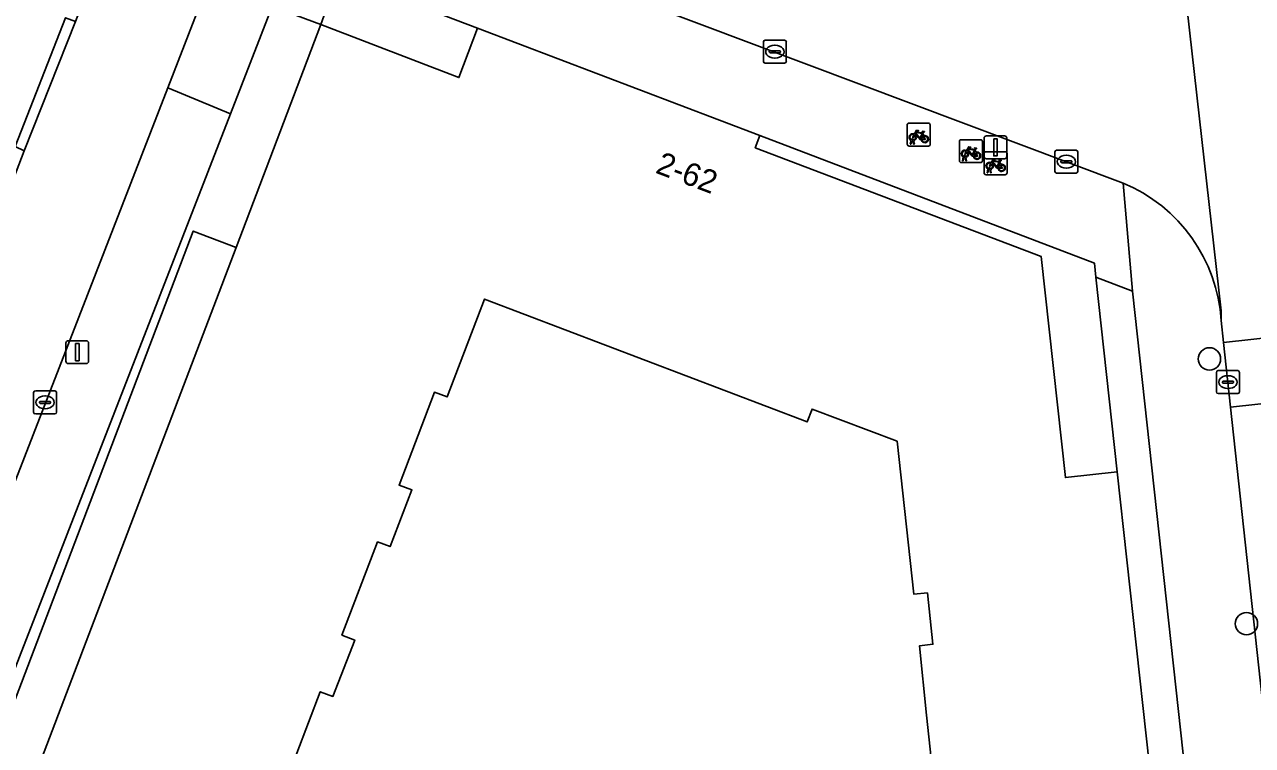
# Model space of a CAD drawing. Extents: x 160023 to 161302, y 384750 to 385707.
# Drawn here: x 161004.4 to 161058, y 385120.5 to 385152 of the extents above; entities that cross this region are included whole.
import ezdxf

# ---------------------------------------------------------------- set-up
doc = ezdxf.new("R2010")
doc.units = 0
for name, color, linetype in [('IMGEO_Boom', 7, 'Continuous'), ('IMGEO_Erf', 7, 'Continuous'), ('IMGEO_Fietsenrek', 7, 'Continuous'), ('IMGEO_Kolk', 7, 'Continuous'), ('IMGEO_Lichtmast', 7, 'Continuous'), ('IMGEO_Pand', 7, 'Continuous'), ('IMGEO_Pand_nummerreeks', 7, 'Continuous'), ('IMGEO_Pand_overbouw', 7, 'Continuous'), ('IMGEO_Rijbaan_lokaal_open', 7, 'Continuous'), ('IMGEO_Voetpad_open', 7, 'Continuous')]:
    doc.layers.add(name, color=color, linetype=linetype)

msp = doc.modelspace()

# ---------------------------------------------------------------- linework, layer by layer
at = {"layer": 'IMGEO_Boom'}
for centre in [(161056.09, 385137.38), (161057.705, 385125.83)]:
    msp.add_circle(centre, 0.489, dxfattribs=at)
at = {"layer": 'IMGEO_Erf'}
msp.add_lwpolyline([(161018.091, 385154.132), (161017.318, 385151.969), (161023.338, 385149.658), (161024.145, 385151.818)], close=True, dxfattribs=at)
msp.add_lwpolyline([(161044.199, 385117.656), (161043.745, 385121.841), (161043.442, 385124.869), (161044.027, 385124.933), (161043.784, 385127.174), (161043.195, 385127.116), (161042.461, 385133.786), (161038.753, 385135.193), (161038.541, 385134.632), (161024.456, 385139.99), (161022.831, 385135.725), (161022.273, 385135.931), (161020.731, 385131.879), (161021.291, 385131.663), (161020.338, 385129.191), (161019.792, 385129.396), (161018.233, 385125.331), (161018.793, 385125.115), (161017.843, 385122.653), (161017.291, 385122.861), (161015.758, 385118.844)], dxfattribs=at)
at = {"layer": 'IMGEO_Fietsenrek'}
for p, q in [((161042.978, 385147.672), (161043.819, 385147.672)), ((161043.819, 385147.672), (161042.978, 385147.672)), ((161042.903, 385146.747), (161042.903, 385147.588)), ((161042.903, 385147.588), (161042.903, 385146.747)), ((161043.59, 385147.221), (161043.626, 385147.126)), ((161043.903, 385147.597), (161043.903, 385146.756)), ((161043.903, 385146.756), (161043.903, 385147.597)), ((161043.828, 385146.672), (161042.987, 385146.672)), ((161042.987, 385146.672), (161043.828, 385146.672)), ((161043.03, 385146.756), (161043.069, 385146.916)), ((161043.064, 385146.756), (161043.03, 385146.756)), ((161043.099, 385146.904), (161043.064, 385146.756)), ((161043.141, 385146.928), (161043.14, 385146.932)), ((161043.182, 385146.756), (161043.148, 385146.898)), ((161043.172, 385146.939), (161043.173, 385146.932)), ((161043.18, 385146.902), (161043.215, 385146.756)), ((161043.215, 385146.756), (161043.182, 385146.756)), ((161045.182, 385146.022), (161045.182, 385146.863)), ((161045.182, 385146.863), (161045.182, 385146.022)), ((161045.257, 385146.947), (161046.098, 385146.947)), ((161046.098, 385146.947), (161045.257, 385146.947)), ((161046.182, 385146.872), (161046.182, 385146.031)), ((161046.182, 385146.031), (161046.182, 385146.872)), ((161045.309, 385146.031), (161045.348, 385146.191)), ((161045.378, 385146.179), (161045.343, 385146.031)), ((161045.42, 385146.203), (161045.419, 385146.207)), ((161045.461, 385146.031), (161045.427, 385146.173)), ((161045.451, 385146.214), (161045.452, 385146.207)), ((161045.459, 385146.177), (161045.494, 385146.031)), ((161045.869, 385146.496), (161045.905, 385146.401)), ((161046.258, 385145.495), (161046.258, 385146.336)), ((161046.258, 385146.336), (161046.258, 385145.495)), ((161046.333, 385146.42), (161047.174, 385146.42)), ((161047.174, 385146.42), (161046.333, 385146.42)), ((161047.258, 385146.345), (161047.258, 385145.504)), ((161047.258, 385145.504), (161047.258, 385146.345)), ((161046.107, 385145.947), (161045.266, 385145.947)), ((161045.266, 385145.947), (161046.107, 385145.947)), ((161045.343, 385146.031), (161045.309, 385146.031)), ((161045.494, 385146.031), (161045.461, 385146.031)), ((161046.385, 385145.504), (161046.424, 385145.664)), ((161046.454, 385145.652), (161046.419, 385145.504)), ((161046.496, 385145.676), (161046.495, 385145.68)), ((161046.537, 385145.504), (161046.503, 385145.646)), ((161046.527, 385145.687), (161046.528, 385145.68)), ((161046.535, 385145.65), (161046.57, 385145.504)), ((161046.945, 385145.969), (161046.981, 385145.874)), ((161047.183, 385145.42), (161046.342, 385145.42)), ((161046.342, 385145.42), (161047.183, 385145.42)), ((161046.419, 385145.504), (161046.385, 385145.504)), ((161046.57, 385145.504), (161046.537, 385145.504))]:
    msp.add_line(p, q, dxfattribs=at)
for points in [[(161043.237, 385147.146), (161043.185, 385147.056), (161043.145, 385147.031), (161043.146, 385147.078), (161043.201, 385147.172)], [(161043.216, 385147.198), (161043.311, 385147.362), (161043.397, 385147.348), (161043.399, 385147.339), (161043.343, 385147.328), (161043.316, 385147.283), (161043.572, 385147.242)], [(161043.512, 385146.954), (161043.462, 385146.954), (161043.271, 385147.205), (161043.252, 385147.173)], [(161043.559, 385147.217), (161043.302, 385147.258), (161043.285, 385147.229), (161043.452, 385147.009), (161043.559, 385147.217)], [(161043.607, 385147.119), (161043.577, 385147.196), (161043.468, 385146.978), (161043.511, 385146.978)], [(161043.572, 385147.242), (161043.597, 385147.291), (161043.591, 385147.295), (161043.568, 385147.299), (161043.556, 385147.306), (161043.555, 385147.309), (161043.557, 385147.314), (161043.652, 385147.299), (161043.654, 385147.289), (161043.644, 385147.276), (161043.632, 385147.27), (161043.618, 385147.276), (161043.59, 385147.221)], [(161043.541, 385146.978), (161043.661, 385146.977), (161043.617, 385147.091)], [(161043.637, 385147.098), (161043.692, 385146.953), (161043.542, 385146.953)], [(161045.495, 385146.473), (161045.59, 385146.637), (161045.676, 385146.623), (161045.678, 385146.614), (161045.622, 385146.603), (161045.595, 385146.558), (161045.851, 385146.517)], [(161045.516, 385146.421), (161045.464, 385146.331), (161045.424, 385146.306), (161045.425, 385146.353), (161045.48, 385146.447)], [(161045.791, 385146.229), (161045.741, 385146.229), (161045.55, 385146.48), (161045.531, 385146.448)], [(161045.838, 385146.492), (161045.581, 385146.533), (161045.564, 385146.504), (161045.731, 385146.284), (161045.838, 385146.492)], [(161045.886, 385146.394), (161045.856, 385146.471), (161045.747, 385146.253), (161045.79, 385146.253)], [(161045.82, 385146.253), (161045.94, 385146.252), (161045.896, 385146.366)], [(161045.916, 385146.373), (161045.971, 385146.228), (161045.821, 385146.228)], [(161045.851, 385146.517), (161045.876, 385146.566), (161045.87, 385146.57), (161045.847, 385146.574), (161045.835, 385146.581), (161045.834, 385146.584), (161045.836, 385146.589), (161045.931, 385146.574), (161045.933, 385146.564), (161045.923, 385146.551), (161045.911, 385146.545), (161045.897, 385146.551), (161045.869, 385146.496)], [(161046.571, 385145.946), (161046.666, 385146.11), (161046.752, 385146.096), (161046.754, 385146.087), (161046.698, 385146.076), (161046.671, 385146.031), (161046.927, 385145.99)], [(161046.927, 385145.99), (161046.952, 385146.039), (161046.946, 385146.043), (161046.923, 385146.047), (161046.911, 385146.054), (161046.91, 385146.057), (161046.912, 385146.062), (161047.007, 385146.047), (161047.009, 385146.037), (161046.999, 385146.024), (161046.987, 385146.018), (161046.973, 385146.024), (161046.945, 385145.969)], [(161046.592, 385145.894), (161046.54, 385145.804), (161046.5, 385145.779), (161046.501, 385145.826), (161046.556, 385145.92)], [(161046.867, 385145.702), (161046.817, 385145.702), (161046.626, 385145.953), (161046.607, 385145.921)], [(161046.914, 385145.965), (161046.657, 385146.006), (161046.64, 385145.977), (161046.807, 385145.757), (161046.914, 385145.965)], [(161046.962, 385145.867), (161046.932, 385145.944), (161046.823, 385145.726), (161046.866, 385145.726)], [(161046.896, 385145.726), (161047.016, 385145.725), (161046.972, 385145.839)], [(161046.992, 385145.846), (161047.047, 385145.701), (161046.897, 385145.701)]]:
    msp.add_lwpolyline(points, dxfattribs=at)
for centre, radius, start, end in [((161042.981, 385147.594), 0.0779, 92.4484, 184.2845), ((161042.981, 385147.594), 0.0779, 92.4484, 184.2845), ((161043.825, 385147.594), 0.0779, 2.4484, 94.2845), ((161043.825, 385147.594), 0.0779, 2.4484, 94.2845), ((161043.143, 385147.057), 0.159, 62.6766, 242.1369), ((161043.143, 385147.057), 0.129, 63.3192, 238.903), ((161043.143, 385147.057), 0.129, 283.6043, 43.4302), ((161043.143, 385147.057), 0.159, 283.5766, 46.6042), ((161043.67, 385146.973), 0.159, 187.0065, 105.7708), ((161042.981, 385146.75), 0.0779, 182.4484, 274.2845), ((161042.981, 385146.75), 0.0779, 182.4484, 274.2845), ((161043.123, 385146.928), 0.0499, 12.8025, 158.6934), ((161043.143, 385147.057), 0.159, 253.9967, 271.7867), ((161043.123, 385146.928), 0.0174, 12.8025, 163.4502), ((161043.143, 385147.057), 0.129, 253.415, 269.0204), ((161043.67, 385146.973), 0.159, 113.3408, 178.3217), ((161043.67, 385146.973), 0.129, 113.923, 177.9556), ((161043.67, 385146.973), 0.129, 188.6715, 104.5883), ((161043.825, 385146.75), 0.0779, 272.4484, 4.2845), ((161043.825, 385146.75), 0.0779, 272.4484, 4.2845), ((161045.26, 385146.869), 0.0779, 92.4484, 184.2845), ((161045.26, 385146.869), 0.0779, 92.4484, 184.2845), ((161046.104, 385146.869), 0.0779, 2.4484, 94.2845), ((161046.104, 385146.869), 0.0779, 2.4484, 94.2845), ((161045.422, 385146.332), 0.159, 62.6766, 242.1369), ((161045.422, 385146.332), 0.129, 63.3192, 238.903), ((161045.402, 385146.203), 0.0499, 12.8025, 158.6934), ((161045.422, 385146.332), 0.159, 253.9967, 271.7867), ((161045.402, 385146.203), 0.0174, 12.8025, 163.4502), ((161045.422, 385146.332), 0.129, 253.415, 269.0204), ((161045.422, 385146.332), 0.129, 283.6043, 43.4302), ((161045.422, 385146.332), 0.159, 283.5766, 46.6042), ((161045.949, 385146.248), 0.159, 113.3408, 178.3217), ((161045.949, 385146.248), 0.159, 187.0065, 105.7708), ((161045.949, 385146.248), 0.129, 113.923, 177.9556), ((161045.949, 385146.248), 0.129, 188.6715, 104.5883), ((161046.336, 385146.342), 0.0779, 92.4484, 184.2845), ((161046.336, 385146.342), 0.0779, 92.4484, 184.2845), ((161047.18, 385146.342), 0.0779, 2.4484, 94.2845), ((161047.18, 385146.342), 0.0779, 2.4484, 94.2845), ((161045.26, 385146.025), 0.0779, 182.4484, 274.2845), ((161045.26, 385146.025), 0.0779, 182.4484, 274.2845), ((161046.104, 385146.025), 0.0779, 272.4484, 4.2845), ((161046.104, 385146.025), 0.0779, 272.4484, 4.2845), ((161046.498, 385145.805), 0.159, 62.6766, 242.1369), ((161046.498, 385145.805), 0.129, 63.3192, 238.903), ((161046.478, 385145.676), 0.0499, 12.8025, 158.6934), ((161046.498, 385145.805), 0.159, 253.9967, 271.7867), ((161046.478, 385145.676), 0.0174, 12.8025, 163.4502), ((161046.498, 385145.805), 0.129, 253.415, 269.0204), ((161046.498, 385145.805), 0.129, 283.6043, 43.4302), ((161046.498, 385145.805), 0.159, 283.5766, 46.6042), ((161047.025, 385145.721), 0.159, 113.3408, 178.3217), ((161047.025, 385145.721), 0.159, 187.0065, 105.7708), ((161047.025, 385145.721), 0.129, 113.923, 177.9556), ((161047.025, 385145.721), 0.129, 188.6715, 104.5883), ((161046.336, 385145.498), 0.0779, 182.4484, 274.2845), ((161046.336, 385145.498), 0.0779, 182.4484, 274.2845), ((161047.18, 385145.498), 0.0779, 272.4484, 4.2845), ((161047.18, 385145.498), 0.0779, 272.4484, 4.2845)]:
    msp.add_arc(centre, radius, start, end, dxfattribs=at)
at = {"layer": 'IMGEO_Kolk'}
for p, q in [((161036.627, 385150.361), (161036.627, 385151.213)), ((161036.702, 385151.287), (161037.554, 385151.287)), ((161037.115, 385151.067), (161037.14, 385151.067)), ((161037.628, 385151.213), (161037.628, 385150.361)), ((161036.886, 385150.781), (161036.886, 385150.793)), ((161037.324, 385150.744), (161036.926, 385150.744)), ((161036.929, 385150.83), (161037.327, 385150.83)), ((161037.138, 385150.507), (161037.113, 385150.507)), ((161037.37, 385150.793), (161037.37, 385150.781)), ((161037.554, 385150.287), (161036.702, 385150.287)), ((161049.347, 385145.562), (161049.347, 385146.414)), ((161049.422, 385146.488), (161050.274, 385146.488)), ((161049.835, 385146.268), (161049.86, 385146.268)), ((161050.348, 385146.414), (161050.348, 385145.562)), ((161049.606, 385145.982), (161049.606, 385145.994)), ((161050.044, 385145.945), (161049.646, 385145.945)), ((161049.649, 385146.031), (161050.047, 385146.031)), ((161049.858, 385145.708), (161049.833, 385145.708)), ((161050.09, 385145.994), (161050.09, 385145.982)), ((161050.274, 385145.488), (161049.422, 385145.488)), ((161056.396, 385135.944), (161056.396, 385136.796)), ((161056.471, 385136.87), (161057.323, 385136.87)), ((161056.698, 385136.413), (161057.096, 385136.413)), ((161056.884, 385136.65), (161056.909, 385136.65)), ((161057.397, 385136.796), (161057.397, 385135.944)), ((161004.782, 385135.059), (161004.782, 385135.911)), ((161004.857, 385135.985), (161005.709, 385135.985)), ((161005.783, 385135.911), (161005.783, 385135.059)), ((161056.655, 385136.364), (161056.655, 385136.376)), ((161057.093, 385136.327), (161056.695, 385136.327)), ((161056.907, 385136.09), (161056.882, 385136.09)), ((161057.139, 385136.376), (161057.139, 385136.364)), ((161005.041, 385135.479), (161005.041, 385135.491)), ((161005.479, 385135.442), (161005.081, 385135.442)), ((161005.084, 385135.528), (161005.482, 385135.528)), ((161005.27, 385135.765), (161005.295, 385135.765)), ((161005.525, 385135.491), (161005.525, 385135.479)), ((161057.323, 385135.87), (161056.471, 385135.87)), ((161005.709, 385134.985), (161004.857, 385134.985)), ((161005.293, 385135.205), (161005.268, 385135.205))]:
    msp.add_line(p, q, dxfattribs=at)
for points in [[(161036.627, 385150.361), (161036.627, 385151.213)], [(161036.702, 385151.287), (161037.554, 385151.287)], [(161037.628, 385151.213), (161037.628, 385150.361)], [(161037.554, 385150.287), (161036.702, 385150.287)], [(161049.347, 385145.562), (161049.347, 385146.414)], [(161049.422, 385146.488), (161050.274, 385146.488)], [(161050.348, 385146.414), (161050.348, 385145.562)], [(161050.274, 385145.488), (161049.422, 385145.488)], [(161056.396, 385135.944), (161056.396, 385136.796)], [(161056.471, 385136.87), (161057.323, 385136.87)], [(161057.397, 385136.796), (161057.397, 385135.944)], [(161004.782, 385135.059), (161004.782, 385135.911)], [(161004.857, 385135.985), (161005.709, 385135.985)], [(161005.783, 385135.911), (161005.783, 385135.059)], [(161057.323, 385135.87), (161056.471, 385135.87)], [(161005.709, 385134.985), (161004.857, 385134.985)]]:
    msp.add_lwpolyline(points, dxfattribs=at)
for centre, radius, start, end in [((161036.704, 385151.211), 0.0765, 91.552, 178.448), ((161036.704, 385151.211), 0.0765, 91.552, 178.448), ((161037.552, 385151.211), 0.0765, 1.552, 88.448), ((161037.552, 385151.211), 0.0765, 1.552, 88.448), ((161036.704, 385150.363), 0.0765, 181.552, 268.448), ((161036.704, 385150.363), 0.0765, 181.552, 268.448), ((161036.926, 385150.79), 0.0403, 85.8775, 175.7526), ((161036.923, 385150.78), 0.0366, 178.938, 274.7102), ((161037.327, 385150.787), 0.043, 264.8664, 352.4533), ((161037.331, 385150.792), 0.0386, 1.7309, 96.639), ((161037.552, 385150.363), 0.0765, 271.552, 358.448), ((161037.552, 385150.363), 0.0765, 271.552, 358.448), ((161049.424, 385146.412), 0.0765, 91.552, 178.448), ((161049.424, 385146.412), 0.0765, 91.552, 178.448), ((161050.272, 385146.412), 0.0765, 1.552, 88.448), ((161050.272, 385146.412), 0.0765, 1.552, 88.448), ((161049.424, 385145.564), 0.0765, 181.552, 268.448), ((161049.424, 385145.564), 0.0765, 181.552, 268.448), ((161049.646, 385145.991), 0.0403, 85.8775, 175.7526), ((161049.643, 385145.981), 0.0366, 178.938, 274.7102), ((161050.047, 385145.988), 0.043, 264.8664, 352.4533), ((161050.051, 385145.993), 0.0386, 1.7309, 96.639), ((161050.272, 385145.564), 0.0765, 271.552, 358.448), ((161050.272, 385145.564), 0.0765, 271.552, 358.448), ((161056.473, 385136.794), 0.0765, 91.552, 178.448), ((161056.473, 385136.794), 0.0765, 91.552, 178.448), ((161056.695, 385136.373), 0.0403, 85.8775, 175.7526), ((161057.1, 385136.375), 0.0386, 1.7309, 96.639), ((161057.321, 385136.794), 0.0765, 1.552, 88.448), ((161057.321, 385136.794), 0.0765, 1.552, 88.448), ((161004.859, 385135.909), 0.0765, 91.552, 178.448), ((161004.859, 385135.909), 0.0765, 91.552, 178.448), ((161005.707, 385135.909), 0.0765, 1.552, 88.448), ((161005.707, 385135.909), 0.0765, 1.552, 88.448), ((161056.473, 385135.946), 0.0765, 181.552, 268.448), ((161056.473, 385135.946), 0.0765, 181.552, 268.448), ((161056.692, 385136.363), 0.0366, 178.938, 274.7102), ((161057.096, 385136.37), 0.043, 264.8664, 352.4533), ((161057.321, 385135.946), 0.0765, 271.552, 358.448), ((161057.321, 385135.946), 0.0765, 271.552, 358.448), ((161005.081, 385135.488), 0.0403, 85.8775, 175.7526), ((161005.078, 385135.478), 0.0366, 178.938, 274.7102), ((161005.482, 385135.485), 0.043, 264.8664, 352.4533), ((161005.486, 385135.49), 0.0386, 1.7309, 96.639), ((161004.859, 385135.061), 0.0765, 181.552, 268.448), ((161004.859, 385135.061), 0.0765, 181.552, 268.448), ((161005.707, 385135.061), 0.0765, 271.552, 358.448), ((161005.707, 385135.061), 0.0765, 271.552, 358.448)]:
    msp.add_arc(centre, radius, start, end, dxfattribs=at)
for centre, major_axis, ratio, start_param, end_param in [((161037.114, 385150.787), (-0.387, 0.002), 0.722429, 4.712389, 7.853982), ((161037.139, 385150.787), (-0.39, 0.002), 0.717154, 1.570796, 4.712389), ((161049.834, 385145.988), (-0.387, 0.002), 0.722429, 4.712389, 7.853982), ((161049.859, 385145.988), (-0.39, 0.002), 0.717154, 1.570796, 4.712389), ((161056.883, 385136.37), (-0.387, 0.002), 0.722429, 4.712389, 7.853982), ((161056.908, 385136.37), (-0.39, 0.002), 0.717154, 1.570796, 4.712389), ((161005.269, 385135.485), (-0.387, 0.002), 0.722429, 4.712389, 7.853982), ((161005.294, 385135.485), (-0.39, 0.002), 0.717154, 1.570796, 4.712389)]:
    msp.add_ellipse(centre, major_axis=major_axis, ratio=ratio, start_param=start_param, end_param=end_param, dxfattribs=at)
at = {"layer": 'IMGEO_Lichtmast'}
for p, q in [((161046.257, 385146.216), (161046.257, 385147.016)), ((161046.257, 385147.016), (161046.257, 385146.216)), ((161046.357, 385147.116), (161047.147, 385147.116)), ((161047.147, 385147.116), (161046.357, 385147.116)), ((161047.247, 385147.016), (161047.247, 385146.216)), ((161047.247, 385146.216), (161047.247, 385147.016)), ((161047.147, 385146.116), (161046.357, 385146.116)), ((161046.357, 385146.116), (161047.147, 385146.116)), ((161006.194, 385137.277), (161006.194, 385138.077)), ((161006.194, 385138.077), (161006.194, 385137.277)), ((161006.294, 385138.177), (161007.084, 385138.177)), ((161007.084, 385138.177), (161006.294, 385138.177)), ((161007.184, 385138.077), (161007.184, 385137.277)), ((161007.184, 385137.277), (161007.184, 385138.077)), ((161007.084, 385137.177), (161006.294, 385137.177)), ((161006.294, 385137.177), (161007.084, 385137.177))]:
    msp.add_line(p, q, dxfattribs=at)
for points in [[(161046.677, 385146.991), (161046.827, 385146.991), (161046.827, 385146.241), (161046.677, 385146.241), (161046.677, 385146.991)], [(161006.614, 385138.052), (161006.764, 385138.052), (161006.764, 385137.302), (161006.614, 385137.302), (161006.614, 385138.052)]]:
    msp.add_lwpolyline(points, dxfattribs=at)
for centre, start, end in [((161046.357, 385147.016), 90, 180), ((161046.357, 385147.016), 90, 180), ((161047.147, 385147.016), 0, 90), ((161047.147, 385147.016), 360, 90), ((161046.357, 385146.216), 180, 270), ((161046.357, 385146.216), 180, 270), ((161047.147, 385146.216), 270, 0), ((161047.147, 385146.216), 270, 0), ((161006.294, 385138.077), 90, 180), ((161006.294, 385138.077), 90, 180), ((161007.084, 385138.077), 0, 90), ((161007.084, 385138.077), 360, 90), ((161006.294, 385137.277), 180, 270), ((161006.294, 385137.277), 180, 270), ((161007.084, 385137.277), 270, 0), ((161007.084, 385137.277), 270, 0)]:
    msp.add_arc(centre, 0.1, start, end, dxfattribs=at)
at = {"layer": 'IMGEO_Pand'}
for points in [[(161056.277, 385094.057), (161052.064, 385132.449), (161049.804, 385132.201), (161048.752, 385141.844), (161036.269, 385146.595), (161036.472, 385147.127), (161024.145, 385151.818), (161023.338, 385149.658), (161017.318, 385151.969), (161013.615, 385142.241), (161003.158, 385114.811)], [(161015.758, 385118.844), (161017.291, 385122.861), (161017.843, 385122.653), (161018.793, 385125.115), (161018.233, 385125.331), (161019.792, 385129.396), (161020.338, 385129.191), (161021.291, 385131.663), (161020.731, 385131.879), (161022.273, 385135.931), (161022.831, 385135.725), (161024.456, 385139.99), (161038.541, 385134.632), (161038.753, 385135.193), (161042.461, 385133.786), (161043.195, 385127.116), (161043.784, 385127.174), (161044.027, 385124.933), (161043.442, 385124.869), (161043.745, 385121.841), (161044.199, 385117.656)]]:
    msp.add_lwpolyline(points, dxfattribs=at)
at = {"layer": 'IMGEO_Pand_overbouw'}
for points in [[(161052.064, 385132.449), (161051.136, 385140.955), (161051.07, 385141.566), (161036.472, 385147.127), (161036.269, 385146.595), (161048.752, 385141.844), (161049.804, 385132.201)], [(161001.039, 385108.926), (161003.158, 385114.811), (161013.615, 385142.241), (161011.747, 385142.963), (160999.082, 385109.665)]]:
    msp.add_lwpolyline(points, close=True, dxfattribs=at)
at = {"layer": 'IMGEO_Rijbaan_lokaal_open'}
for points in [[(161038.28, 385233.682), (161031.3, 385216.104), (161028.77, 385209.545), (161026.856, 385204.583), (161006.613, 385152.101), (161004.366, 385146.462), (161002.145, 385140.658), (161000, 385135.154), (160990.177, 385109.949), (160988.24, 385105.037), (160987.494, 385103.214), (160987.239, 385102.551), (160987.122, 385102.248), (160991.758, 385100.463), (161000, 385121.849), (161010.633, 385149.207), (161012.274, 385153.429), (161012.34, 385153.761), (161018.491, 385169.043), (161018.527, 385169.117), (161018.646, 385169.399), (161043.23, 385232.277)], [(161056.603, 385139.055), (161056.609, 385139.482), (161054.485, 385158.322), (161054.504, 385158.044)], [(161020.002, 385157.204), (161052.331, 385145.052)]]:
    msp.add_lwpolyline(points, dxfattribs=at)
for points in [[(161056.441, 385191.005), (161056.095, 385194.195), (161055.611, 385198.657), (161055.449, 385200.025), (161050.024, 385199.383), (161054.485, 385158.322), (161056.609, 385139.482), (161056.603, 385139.055), (161056.706, 385138.102), (161062.14, 385138.694)], [(161062.14, 385138.694), (161056.706, 385138.102), (161057.012, 385135.282), (161062.447, 385135.875)], [(161062.447, 385135.875), (161057.012, 385135.282), (161062.941, 385080.672), (161068.403, 385081.213)]]:
    msp.add_lwpolyline(points, close=True, dxfattribs=at)
msp.add_arc((161049.634, 385138.611), 6.983, 3.647, 67.2819, dxfattribs=at)
at = {"layer": 'IMGEO_Voetpad_open'}
for points in [[(161000, 385135.154), (161002.145, 385140.658), (161004.366, 385146.462), (161003.978, 385146.645), (161006.172, 385152.27), (161006.613, 385152.101), (161026.856, 385204.583), (161026.39, 385204.762), (161028.304, 385209.724), (161028.77, 385209.545), (161031.3, 385216.104), (161038.28, 385233.682)], [(161012.274, 385153.429), (161010.633, 385149.207), (161013.372, 385148.078), (161015.194, 385152.762), (161017.318, 385151.969), (161018.091, 385154.132), (161024.145, 385151.818), (161036.472, 385147.127), (161051.07, 385141.566), (161051.136, 385140.955), (161052.735, 385140.344), (161052.331, 385145.052), (161020.002, 385157.204)], [(161013.372, 385148.078), (161010.633, 385149.207), (161000, 385121.849), (160991.758, 385100.463), (160991.248, 385099.14)], [(160994.058, 385098.141), (160995.092, 385100.855), (160998.527, 385109.875), (160999.107, 385111.398), (161013.372, 385148.078)], [(161052.331, 385145.052), (161052.735, 385140.344), (161057.783, 385094.215), (161058.424, 385088.464), (161058.8, 385082.625), (161058.862, 385081.654)], [(161057.012, 385135.282), (161056.706, 385138.102), (161056.603, 385139.055)], [(161062.941, 385080.672), (161057.012, 385135.282)]]:
    msp.add_lwpolyline(points, dxfattribs=at)
for points in [[(161011.747, 385142.963), (161013.615, 385142.241), (161017.318, 385151.969), (161015.194, 385152.762), (161013.372, 385148.078), (160999.107, 385111.398), (160998.527, 385109.875), (160999.082, 385109.665)], [(161006.613, 385152.101), (161006.172, 385152.27), (161003.978, 385146.645), (161004.366, 385146.462)], [(161036.472, 385147.127), (161036.269, 385146.595), (161048.752, 385141.844), (161049.804, 385132.201), (161052.064, 385132.449), (161051.136, 385140.955), (161051.07, 385141.566)], [(161011.747, 385142.963), (160999.082, 385109.665), (161001.039, 385108.926), (161003.158, 385114.811), (161013.615, 385142.241)], [(161052.735, 385140.344), (161051.136, 385140.955), (161052.064, 385132.449), (161056.277, 385094.057), (161057.783, 385094.215)]]:
    msp.add_lwpolyline(points, close=True, dxfattribs=at)
msp.add_arc((161049.634, 385138.611), 6.983, 3.647, 67.2819, dxfattribs=at)

# ---------------------------------------------------------------- texts
at = {"layer": 'IMGEO_Pand_nummerreeks'}
msp.add_text('2-62', height=1, rotation=339.2274, dxfattribs=at).set_placement((161031.872, 385145.516))

doc.saveas('drawing.dxf')
